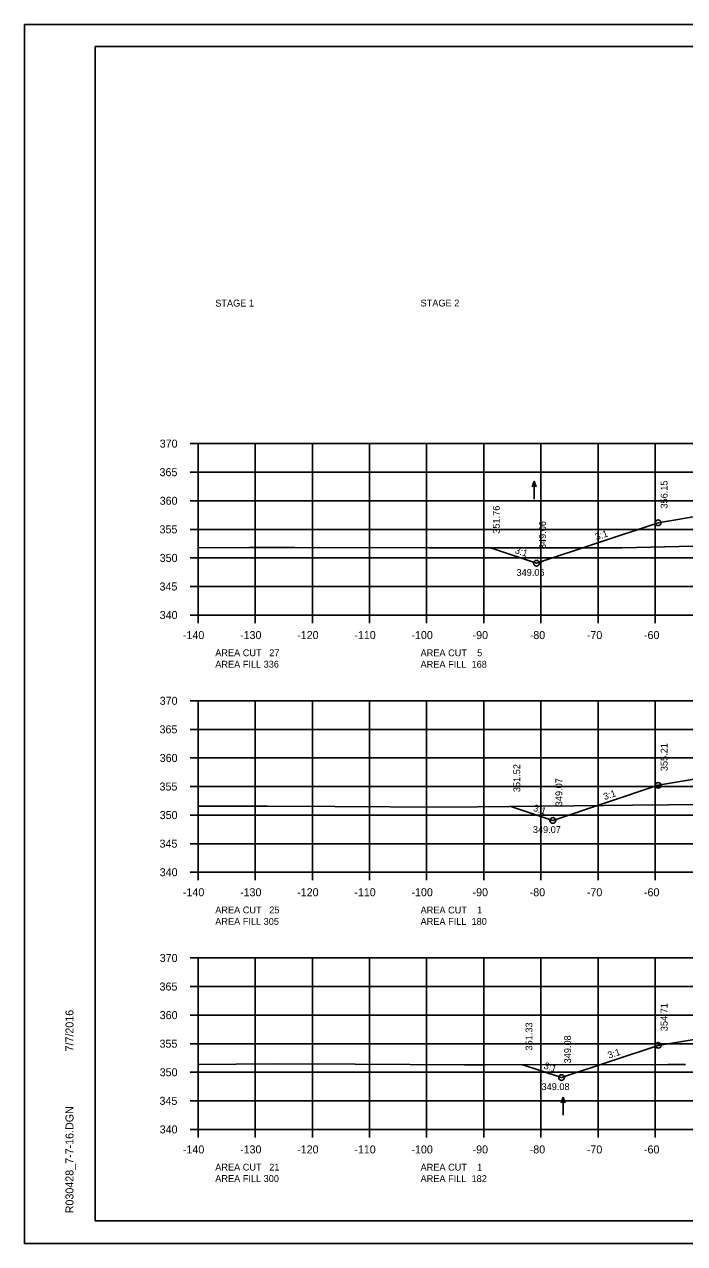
# Model space of a CAD drawing. Extents: x 1374859 to 1376773, y 382242 to 389804.
# Drawn here: x 1375964.2 to 1376079.7, y 385228.5 to 385441.8 of the extents above; entities that cross this region are included whole.
import ezdxf

# ---------------------------------------------------------------- set-up
doc = ezdxf.new("R2010")
doc.units = 0
for name, color, linetype in [('R_Axis', 7, 'Continuous'), ('R_Axis Annot', 7, 'Continuous'), ('R_Border', 7, 'Continuous'), ('R_Exist Surface', 7, 'Continuous'), ('R_Fin Surface', 7, 'Continuous'), ('R_Grid', 7, 'Continuous'), ('R_No Plot', 7, 'Continuous'), ('R_Water Annot', 7, 'Continuous'), ('R_Xsect Elev', 7, 'Continuous'), ('R_Xsect Slope', 7, 'Continuous')]:
    doc.layers.add(name, color=color, linetype=linetype)

msp = doc.modelspace()

# ---------------------------------------------------------------- linework, layer by layer
at = {"layer": 'R_Axis'}
for p, q in [((1375993.17, 385368.45), (1375994.57, 385368.45)), ((1375994.57, 385338.45), (1375994.57, 385368.45)), ((1375993.17, 385363.45), (1375994.57, 385363.45)), ((1375993.17, 385358.45), (1375994.57, 385358.45)), ((1375993.17, 385353.45), (1375994.57, 385353.45)), ((1375993.17, 385348.45), (1375994.57, 385348.45)), ((1375993.17, 385343.45), (1375994.57, 385343.45)), ((1375993.17, 385338.45), (1375994.57, 385338.45)), ((1375994.57, 385338.45), (1376274.57, 385338.45)), ((1375994.57, 385337.05), (1375994.57, 385338.45)), ((1376004.57, 385337.05), (1376004.57, 385338.45)), ((1376014.57, 385337.05), (1376014.57, 385338.45)), ((1376024.57, 385337.05), (1376024.57, 385338.45)), ((1376034.57, 385337.05), (1376034.57, 385338.45)), ((1376044.57, 385337.05), (1376044.57, 385338.45)), ((1376054.57, 385337.05), (1376054.57, 385338.45)), ((1376064.57, 385337.05), (1376064.57, 385338.45)), ((1376074.57, 385337.05), (1376074.57, 385338.45)), ((1375993.17, 385323.45), (1375994.57, 385323.45)), ((1375994.57, 385293.45), (1375994.57, 385323.45)), ((1375993.17, 385318.45), (1375994.57, 385318.45)), ((1375993.17, 385313.45), (1375994.57, 385313.45)), ((1375993.17, 385308.45), (1375994.57, 385308.45)), ((1375993.17, 385303.45), (1375994.57, 385303.45)), ((1375993.17, 385298.45), (1375994.57, 385298.45)), ((1375993.17, 385293.45), (1375994.57, 385293.45)), ((1375994.57, 385293.45), (1376274.57, 385293.45)), ((1375994.57, 385292.05), (1375994.57, 385293.45)), ((1376004.57, 385292.05), (1376004.57, 385293.45)), ((1376014.57, 385292.05), (1376014.57, 385293.45)), ((1376024.57, 385292.05), (1376024.57, 385293.45)), ((1376034.57, 385292.05), (1376034.57, 385293.45)), ((1376044.57, 385292.05), (1376044.57, 385293.45)), ((1376054.57, 385292.05), (1376054.57, 385293.45)), ((1376064.57, 385292.05), (1376064.57, 385293.45)), ((1376074.57, 385292.05), (1376074.57, 385293.45)), ((1375993.17, 385278.45), (1375994.57, 385278.45)), ((1375994.57, 385248.45), (1375994.57, 385278.45)), ((1375993.17, 385273.45), (1375994.57, 385273.45)), ((1375993.17, 385268.45), (1375994.57, 385268.45)), ((1375993.17, 385263.45), (1375994.57, 385263.45)), ((1375993.17, 385258.45), (1375994.57, 385258.45)), ((1375993.17, 385253.45), (1375994.57, 385253.45)), ((1375993.17, 385248.45), (1375994.57, 385248.45)), ((1375994.57, 385248.45), (1376274.57, 385248.45)), ((1375994.57, 385247.05), (1375994.57, 385248.45)), ((1376004.57, 385247.05), (1376004.57, 385248.45)), ((1376014.57, 385247.05), (1376014.57, 385248.45)), ((1376024.57, 385247.05), (1376024.57, 385248.45)), ((1376034.57, 385247.05), (1376034.57, 385248.45)), ((1376044.57, 385247.05), (1376044.57, 385248.45)), ((1376054.57, 385247.05), (1376054.57, 385248.45)), ((1376064.57, 385247.05), (1376064.57, 385248.45)), ((1376074.57, 385247.05), (1376074.57, 385248.45))]:
    msp.add_line(p, q, dxfattribs=at)
at = {"layer": 'R_Border'}
for p, q in [((1375976.57, 385437.91), (1376292.75, 385437.91)), ((1375976.57, 385232.45), (1375976.57, 385437.91)), ((1375976.57, 385232.45), (1375976.57, 385232.45)), ((1376292.75, 385232.45), (1375976.57, 385232.45))]:
    msp.add_line(p, q, dxfattribs=at)
at = {"layer": 'R_Exist Surface'}
for points in [[(1375994.57, 385350.24), (1376003.47, 385350.26), (1376011.44, 385350.26), (1376035.03, 385350.19), (1376063.97, 385350.23), (1376068.77, 385350.24), (1376081.29, 385350.51)], [(1375994.57, 385304.99), (1375999.61, 385304.99), (1376006.65, 385305.01), (1376018.51, 385304.96), (1376037.79, 385304.86), (1376060.37, 385305.08), (1376070.68, 385305.16), (1376076.91, 385305.23), (1376092.44, 385305.34)], [(1375994.57, 385259.8), (1376007.88, 385259.91), (1376022.04, 385259.85), (1376041.17, 385259.76), (1376044.82, 385259.77), (1376076.78, 385259.8), (1376079.86, 385259.82)]]:
    msp.add_lwpolyline(points, dxfattribs=at)
at = {"layer": 'R_Fin Surface'}
for points in [[(1376045.72, 385350.21), (1376053.8, 385347.51), (1376075.09, 385354.61), (1376084.29, 385356.14), (1376097.09, 385358.27), (1376105.09, 385358.82), (1376134.59, 385360.86), (1376164.09, 385362.89), (1376172.09, 385363.44), (1376185.45, 385361.21), (1376194.09, 385359.77), (1376221.71, 385350.57)], [(1376049.29, 385304.98), (1376056.66, 385302.52), (1376075.09, 385308.66), (1376083.13, 385310), (1376097.09, 385312.33), (1376105.09, 385312.95), (1376134.59, 385315.22), (1376164.09, 385317.49), (1376172.09, 385318.1), (1376185.9, 385315.8), (1376194.09, 385314.44), (1376222.34, 385305.02)], [(1376051.43, 385259.78), (1376058.18, 385257.53), (1376075.09, 385263.16), (1376083.13, 385264.5), (1376097.09, 385266.83), (1376105.09, 385267.45), (1376134.59, 385269.72), (1376164.09, 385271.99), (1376172.09, 385272.6), (1376185.9, 385270.3), (1376194.09, 385268.94), (1376220.64, 385260.09)]]:
    msp.add_lwpolyline(points, dxfattribs=at)
at = {"layer": 'R_Grid'}
for p, q in [((1375994.57, 385368.45), (1376274.57, 385368.45)), ((1375994.57, 385338.45), (1375994.57, 385368.45)), ((1376004.57, 385338.45), (1376004.57, 385368.45)), ((1376014.57, 385338.45), (1376014.57, 385368.45)), ((1376024.57, 385338.45), (1376024.57, 385368.45)), ((1376034.57, 385338.45), (1376034.57, 385368.45)), ((1376044.57, 385338.45), (1376044.57, 385368.45)), ((1376054.57, 385338.45), (1376054.57, 385368.45)), ((1376064.57, 385338.45), (1376064.57, 385368.45)), ((1376074.57, 385338.45), (1376074.57, 385368.45)), ((1375994.57, 385363.45), (1376274.57, 385363.45)), ((1375994.57, 385358.45), (1376274.57, 385358.45)), ((1375994.57, 385353.45), (1376274.57, 385353.45)), ((1375994.57, 385348.45), (1376274.57, 385348.45)), ((1375994.57, 385343.45), (1376274.57, 385343.45)), ((1375994.57, 385338.45), (1376274.57, 385338.45)), ((1375994.57, 385323.45), (1376274.57, 385323.45)), ((1375994.57, 385293.45), (1375994.57, 385323.45)), ((1376004.57, 385293.45), (1376004.57, 385323.45)), ((1376014.57, 385293.45), (1376014.57, 385323.45)), ((1376024.57, 385293.45), (1376024.57, 385323.45)), ((1376034.57, 385293.45), (1376034.57, 385323.45)), ((1376044.57, 385293.45), (1376044.57, 385323.45)), ((1376054.57, 385293.45), (1376054.57, 385323.45)), ((1376064.57, 385293.45), (1376064.57, 385323.45)), ((1376074.57, 385293.45), (1376074.57, 385323.45)), ((1375994.57, 385318.45), (1376274.57, 385318.45)), ((1375994.57, 385313.45), (1376274.57, 385313.45)), ((1375994.57, 385308.45), (1376274.57, 385308.45)), ((1375994.57, 385303.45), (1376274.57, 385303.45)), ((1375994.57, 385298.45), (1376274.57, 385298.45)), ((1375994.57, 385293.45), (1376274.57, 385293.45)), ((1375994.57, 385278.45), (1376274.57, 385278.45)), ((1375994.57, 385248.45), (1375994.57, 385278.45)), ((1376004.57, 385248.45), (1376004.57, 385278.45)), ((1376014.57, 385248.45), (1376014.57, 385278.45)), ((1376024.57, 385248.45), (1376024.57, 385278.45)), ((1376034.57, 385248.45), (1376034.57, 385278.45)), ((1376044.57, 385248.45), (1376044.57, 385278.45)), ((1376054.57, 385248.45), (1376054.57, 385278.45)), ((1376064.57, 385248.45), (1376064.57, 385278.45)), ((1376074.57, 385248.45), (1376074.57, 385278.45)), ((1375994.57, 385273.45), (1376274.57, 385273.45)), ((1375994.57, 385268.45), (1376274.57, 385268.45)), ((1375994.57, 385263.45), (1376274.57, 385263.45)), ((1375994.57, 385258.45), (1376274.57, 385258.45)), ((1375994.57, 385253.45), (1376274.57, 385253.45)), ((1375994.57, 385248.45), (1376274.57, 385248.45))]:
    msp.add_line(p, q, dxfattribs=at)
at = {"layer": 'R_No Plot'}
for p, q in [((1375964.17, 385441.81), (1376297.5, 385441.81)), ((1375964.17, 385228.47), (1376297.5, 385228.47))]:
    msp.add_line(p, q, dxfattribs=at)
for points in [[(1375964.16, 385441.81), (1376297.5, 385441.81), (1376297.5, 385228.47), (1375964.16, 385228.47)], [(1376210.49, 385437.91), (1376210.49, 385428.03), (1376246.22, 385428.03), (1376246.22, 385425.11), (1376269.42, 385425.11), (1376269.42, 385400.78), (1376292.75, 385400.78), (1376292.75, 385232.45), (1375976.57, 385232.45), (1375976.57, 385437.91)]]:
    msp.add_lwpolyline(points, close=True, dxfattribs=at)
for centre in [(1376075.09, 385354.61), (1376053.8, 385347.51), (1376075.09, 385308.66), (1376056.66, 385302.52), (1376075.09, 385263.16), (1376058.18, 385257.53)]:
    msp.add_circle(centre, 0.5, dxfattribs=at)
at = {"layer": 'R_Water Annot'}
for p, q in [((1376053.4, 385361.86), (1376053.05, 385360.89)), ((1376053.4, 385358.71), (1376053.4, 385361.86)), ((1376053.4, 385361.86), (1376053.75, 385360.89)), ((1376058.46, 385254.09), (1376058.11, 385253.13)), ((1376058.46, 385250.95), (1376058.46, 385254.09)), ((1376058.46, 385254.09), (1376058.81, 385253.13))]:
    msp.add_line(p, q, dxfattribs=at)

# ---------------------------------------------------------------- texts
at = {"layer": 'R_Axis Annot'}
for s, p in [('STAGE 1', (1375997.57, 385392.43)), ('STAGE 2', (1376033.51, 385392.45))]:
    msp.add_text(s, height=1.2, rotation=360, dxfattribs=at).set_placement(p)
for s, height, p in [('370', 1.4, (1375987.85, 385367.75)), ('365', 1.4, (1375987.82, 385362.75)), ('360', 1.4, (1375987.85, 385357.75)), ('355', 1.4, (1375987.82, 385352.75)), ('350', 1.4, (1375987.85, 385347.75)), ('345', 1.4, (1375987.82, 385342.75)), ('340', 1.4, (1375987.85, 385337.75)), ('-140', 1.4, (1375991.91, 385334.25)), ('-130', 1.4, (1376001.91, 385334.25)), ('-120', 1.4, (1376011.91, 385334.25)), ('-110', 1.4, (1376021.91, 385334.25)), ('-100', 1.4, (1376031.91, 385334.25)), ('-90', 1.4, (1376042.61, 385334.25)), ('-80', 1.4, (1376052.61, 385334.25)), ('-70', 1.4, (1376062.61, 385334.25)), ('-60', 1.4, (1376072.61, 385334.25)), ('AREA CUT   27', 1.2, (1375997.57, 385331.25)), ('AREA FILL 336', 1.2, (1375997.57, 385329.25)), ('AREA CUT    5', 1.2, (1376033.51, 385331.24)), ('AREA FILL  168', 1.2, (1376033.51, 385329.24)), ('370', 1.4, (1375987.85, 385322.75)), ('365', 1.4, (1375987.82, 385317.75)), ('360', 1.4, (1375987.85, 385312.75)), ('355', 1.4, (1375987.82, 385307.75)), ('350', 1.4, (1375987.85, 385302.75)), ('345', 1.4, (1375987.82, 385297.75)), ('340', 1.4, (1375987.85, 385292.75)), ('-140', 1.4, (1375991.91, 385289.25)), ('-130', 1.4, (1376001.91, 385289.25)), ('-120', 1.4, (1376011.91, 385289.25)), ('-110', 1.4, (1376021.91, 385289.25)), ('-100', 1.4, (1376031.91, 385289.25)), ('-90', 1.4, (1376042.61, 385289.25)), ('-80', 1.4, (1376052.61, 385289.25)), ('-70', 1.4, (1376062.61, 385289.25)), ('-60', 1.4, (1376072.61, 385289.25)), ('AREA CUT   25', 1.2, (1375997.57, 385286.25)), ('AREA CUT    1', 1.2, (1376033.51, 385286.24)), ('AREA FILL 305', 1.2, (1375997.57, 385284.25)), ('AREA FILL  180', 1.2, (1376033.51, 385284.24)), ('370', 1.4, (1375987.85, 385277.75)), ('365', 1.4, (1375987.82, 385272.75)), ('360', 1.4, (1375987.85, 385267.75)), ('355', 1.4, (1375987.82, 385262.75)), ('350', 1.4, (1375987.85, 385257.75)), ('345', 1.4, (1375987.82, 385252.75)), ('340', 1.4, (1375987.85, 385247.75)), ('-140', 1.4, (1375991.91, 385244.25)), ('-130', 1.4, (1376001.91, 385244.25)), ('-120', 1.4, (1376011.91, 385244.25)), ('-110', 1.4, (1376021.91, 385244.25)), ('-100', 1.4, (1376031.91, 385244.25)), ('-90', 1.4, (1376042.61, 385244.25)), ('-80', 1.4, (1376052.61, 385244.25)), ('-70', 1.4, (1376062.61, 385244.25)), ('-60', 1.4, (1376072.61, 385244.25)), ('AREA CUT   21', 1.2, (1375997.57, 385241.25)), ('AREA CUT    1', 1.2, (1376033.51, 385241.24)), ('AREA FILL 300', 1.2, (1375997.57, 385239.25)), ('AREA FILL  182', 1.2, (1376033.51, 385239.24))]:
    msp.add_text(s, height=height, dxfattribs=at).set_placement(p)
at = {"layer": 'R_Border'}
for s, p in [('7/7/2016', (1375972.76, 385262.09)), ('R030428_7-7-16.DGN', (1375972.76, 385233.78))]:
    msp.add_text(s, height=1.4, rotation=90, dxfattribs=at).set_placement(p)
at = {"layer": 'R_Xsect Elev'}
for s, p in [('356.15', (1376076.74, 385357.09)), ('351.76', (1376047.37, 385352.69)), ('349.06', (1376055.46, 385349.99)), ('355.21', (1376076.74, 385311.14)), ('351.52', (1376050.95, 385307.46)), ('349.07', (1376058.32, 385305)), ('354.71', (1376076.74, 385265.64)), ('351.33', (1376053.08, 385262.26)), ('349.08', (1376059.84, 385260.01))]:
    msp.add_text(s, height=1.2, rotation=90, dxfattribs=at).set_placement(p)
for s, p in [('349.06', (1376050.3, 385345.31)), ('349.07', (1376053.16, 385300.32)), ('349.08', (1376054.68, 385255.33))]:
    msp.add_text(s, height=1.2, dxfattribs=at).set_placement(p)
at = {"layer": 'R_Xsect Slope'}
for rotation, p in [(18.4349, (1376064.29, 385351.53)), (341.5651, (1376049.92, 385349.33)), (18.4349, (1376065.72, 385306.07)), (341.5651, (1376053.13, 385304.22)), (18.4349, (1376066.48, 385260.82)), (341.5651, (1376054.96, 385259.13))]:
    msp.add_text('3:1', height=1.2, rotation=rotation, dxfattribs=at).set_placement(p)

doc.saveas('drawing.dxf')
